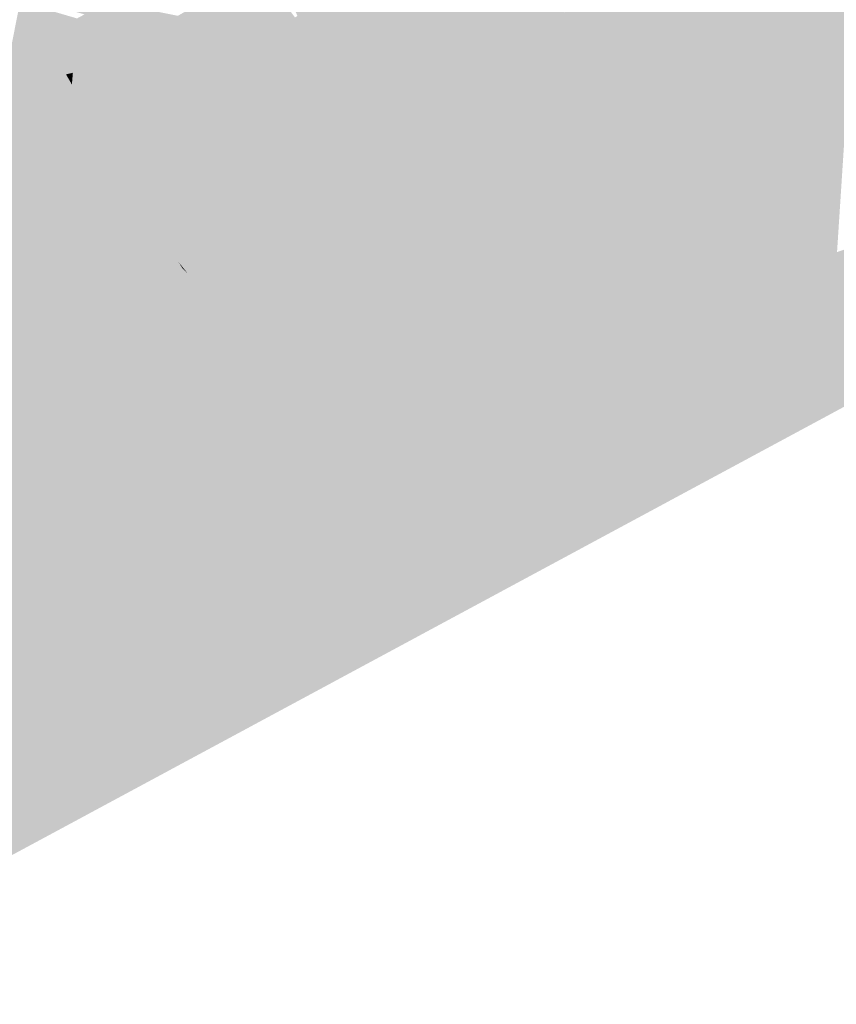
# Model space of a CAD drawing. Header units: metres. Extents: x 164696 to 183842, y 382615 to 387356.
# Tile 577 of 656: x 182677.72 to 182679.75, y 386621 to 386623.44. Entities that reach past the tile are written whole.
import ezdxf

# ---------------------------------------------------------------- set-up
doc = ezdxf.new("R2010")
doc.units = ezdxf.units.M
doc.layers.add('C3D-SURFACE_TINSURFACE', color=7, linetype='Continuous')

msp = doc.modelspace()

# ---------------------------------------------------------------- linework, layer by layer
at = {"layer": 'C3D-SURFACE_TINSURFACE', "color": 11, "linetype": 'Continuous', "lineweight": -3, "true_color": 0xff8585}
for points in [[(182684.0984, 386624.8153), (182678.3021, 386621.7124), (182677.4164, 386621.2135)], [(182684.0984, 386624.8153), (182682.2956, 386623.9294), (182678.3021, 386621.7124)], [(182679.8586, 386623.4239), (182679.5832, 386623.9435), (182679.5828, 386623.8876)], [(182679.8586, 386623.4239), (182679.6091, 386623.9264), (182679.5832, 386623.9435)], [(182682.2956, 386623.9294), (182680.9111, 386623.2077), (182678.3021, 386621.7124)], [(182679.8586, 386623.4239), (182679.8959, 386623.4442), (182679.6091, 386623.9264)], [(182679.8213, 386623.4037), (182679.5828, 386623.8876), (182679.5688, 386623.88)], [(182679.8213, 386623.4037), (182679.8586, 386623.4239), (182679.5828, 386623.8876)], [(182679.8213, 386623.4037), (182679.5456, 386623.8674), (182679.5454, 386623.8338)], [(182679.8213, 386623.4037), (182679.5688, 386623.88), (182679.5456, 386623.8674)], [(182679.6348, 386623.3026), (182679.3596, 386623.8214), (182679.1611, 386623.6846)], [(182679.6348, 386623.3026), (182679.3855, 386623.8043), (182679.3596, 386623.8214)], [(182679.6721, 386623.3228), (182679.4097, 386623.8174), (182679.3855, 386623.8043)], [(182679.6721, 386623.3228), (182679.4228, 386623.8245), (182679.4097, 386623.8174)], [(182679.7094, 386623.343), (182679.4708, 386623.7933), (182679.4228, 386623.8245)], [(182679.6721, 386623.3228), (182679.7094, 386623.343), (182679.4228, 386623.8245)], [(182679.7467, 386623.3632), (182679.5081, 386623.8136), (182679.4861, 386623.8016)], [(182679.7467, 386623.3632), (182679.5234, 386623.8219), (182679.5081, 386623.8136)], [(182679.784, 386623.3835), (182679.5454, 386623.8338), (182679.5234, 386623.8219)], [(182679.7467, 386623.3632), (182679.784, 386623.3835), (182679.5234, 386623.8219)], [(182679.8213, 386623.4037), (182679.5454, 386623.8338), (182679.784, 386623.3835)], [(182679.6348, 386623.3026), (182679.6721, 386623.3228), (182679.3855, 386623.8043)], [(182679.7094, 386623.343), (182679.4861, 386623.8016), (182679.4708, 386623.7933)], [(182679.7094, 386623.343), (182679.7467, 386623.3632), (182679.4861, 386623.8016)], [(182679.0737, 386623.461), (182679.111, 386623.414), (182679.1611, 386623.6846)], [(182679.6348, 386623.3026), (182679.1611, 386623.6846), (182679.111, 386623.414)], [(182678.8886, 386622.898), (182678.4863, 386623.6567), (182678.449, 386623.6365)], [(182679.0337, 386623.5261), (182678.4863, 386623.6567), (182678.8886, 386622.898)], [(182678.814, 386622.8575), (182678.4118, 386623.6163), (182678.3746, 386623.5949)], [(182678.8514, 386622.8777), (182678.449, 386623.6365), (182678.4118, 386623.6163)], [(182678.814, 386622.8575), (182678.8514, 386622.8777), (182678.4118, 386623.6163)], [(182678.8514, 386622.8777), (182678.8886, 386622.898), (182678.449, 386623.6365)], [(182678.7767, 386622.8362), (182678.3746, 386623.5949), (182678.356, 386623.5848)], [(182678.7767, 386622.8362), (182678.814, 386622.8575), (182678.3746, 386623.5949)], [(182678.7767, 386622.8362), (182678.356, 386623.5848), (182678.4106, 386623.4516)], [(182678.7021, 386622.7957), (182678.3001, 386623.5545), (182678.2629, 386623.5342)], [(182678.7394, 386622.8159), (182678.3187, 386623.5646), (182678.3001, 386623.5545)], [(182678.7394, 386622.8159), (182678.3001, 386623.5545), (182678.7021, 386622.7957)], [(182678.7394, 386622.8159), (182678.4044, 386623.4482), (182678.3187, 386623.5646)], [(182678.0767, 386623.432), (182677.8843, 386623.4973), (182677.7084, 386623.5311)], [(182678.0767, 386623.432), (182677.7084, 386623.5311), (182677.7248, 386623.4996)], [(182678.2629, 386623.5342), (182678.2256, 386623.514), (182678.6648, 386622.7755)], [(182678.7021, 386622.7957), (182678.2629, 386623.5342), (182678.6648, 386622.7755)], [(182679.0737, 386623.461), (182679.0337, 386623.5261), (182678.8886, 386622.898)], [(182678.0767, 386623.432), (182677.7248, 386623.4996), (182677.8821, 386623.4557)], [(182678.1139, 386623.4522), (182677.8843, 386623.4973), (182678.0767, 386623.432)], [(182678.1884, 386623.4938), (182678.1511, 386623.4736), (182678.1338, 386623.3856)], [(182678.1884, 386623.4938), (182678.1338, 386623.3856), (182678.1649, 386623.4025)], [(182678.1884, 386623.4938), (182678.1649, 386623.4025), (182678.1686, 386623.3967)], [(182678.2256, 386623.514), (182678.1884, 386623.4938), (182678.1686, 386623.3967)], [(182678.2256, 386623.514), (182678.1686, 386623.3967), (182678.1996, 386623.4135)], [(182678.6275, 386622.7552), (182678.2256, 386623.514), (182678.1996, 386623.4135)], [(182678.6275, 386622.7552), (182678.6648, 386622.7755), (182678.2256, 386623.514)], [(182678.1511, 386623.4736), (182678.1139, 386623.4522), (182678.0997, 386623.3976)], [(182678.1511, 386623.4736), (182678.0997, 386623.3976), (182678.1323, 386623.4162)], [(182678.1511, 386623.4736), (182678.1323, 386623.4162), (182678.1338, 386623.3856)], [(182678.0767, 386623.432), (182677.8821, 386623.4557), (182678.058, 386623.4219)], [(182678.1139, 386623.4522), (182678.0767, 386623.432), (182678.0672, 386623.3799)], [(182678.1139, 386623.4522), (182678.0672, 386623.3799), (182678.0997, 386623.3976)], [(182678.7394, 386622.8159), (182678.4106, 386623.4516), (182678.4044, 386623.4482)], [(182678.7394, 386622.8159), (182678.7767, 386622.8362), (182678.4106, 386623.4516)], [(182679.0737, 386623.461), (182678.8886, 386622.898), (182678.926, 386622.9182)], [(182679.0737, 386623.461), (182678.926, 386622.9182), (182678.9632, 386622.9384)], [(182679.0737, 386623.461), (182678.9632, 386622.9384), (182679.0006, 386622.9587)], [(182679.0737, 386623.461), (182679.0006, 386622.9587), (182679.111, 386623.414)], [(182678.0767, 386623.432), (182678.058, 386623.4219), (182678.0613, 386623.3907)], [(182678.0767, 386623.432), (182678.0613, 386623.3907), (182678.0672, 386623.3799)], [(182678.6275, 386622.7552), (182678.1996, 386623.4135), (182678.5345, 386622.7812)], [(182679.111, 386623.414), (182679.0006, 386622.9587), (182679.1233, 386623.3939)], [(182679.5974, 386623.2823), (182679.111, 386623.414), (182679.1233, 386623.3939)], [(182679.6348, 386623.3026), (182679.111, 386623.414), (182679.5974, 386623.2823)], [(182679.0006, 386622.9587), (182679.1356, 386623.3738), (182679.1233, 386623.3939)], [(182679.0006, 386622.9587), (182679.0379, 386622.9789), (182679.1356, 386623.3738)], [(182679.1479, 386623.3537), (182679.1356, 386623.3738), (182679.0379, 386622.9789)], [(182679.5602, 386623.2621), (182679.1233, 386623.3939), (182679.1356, 386623.3738)], [(182679.5602, 386623.2621), (182679.5974, 386623.2823), (182679.1233, 386623.3939)], [(182679.5602, 386623.2621), (182679.1356, 386623.3738), (182679.1479, 386623.3537)], [(182679.7467, 386623.3632), (182679.4635, 386622.7674), (182679.784, 386623.3835)], [(182679.784, 386623.3835), (182679.4635, 386622.7674), (182679.7503, 386622.8652)], [(182679.1479, 386623.3537), (182679.0379, 386622.9789), (182679.0751, 386622.9991)], [(182679.1602, 386623.3336), (182679.1479, 386623.3537), (182679.0751, 386622.9991)], [(182679.5228, 386623.2419), (182679.1479, 386623.3537), (182679.1602, 386623.3336)], [(182679.5228, 386623.2419), (182679.5602, 386623.2621), (182679.1479, 386623.3537)], [(182679.7094, 386623.343), (182679.4635, 386622.7674), (182679.7467, 386623.3632)], [(182679.1125, 386623.0193), (182679.1602, 386623.3336), (182679.0751, 386622.9991)], [(182679.1125, 386623.0193), (182679.204, 386623.2789), (182679.1602, 386623.3336)], [(182679.5228, 386623.2419), (182679.1602, 386623.3336), (182679.204, 386623.2789)], [(182679.6721, 386623.3228), (182679.4635, 386622.7674), (182679.7094, 386623.343)], [(182679.6348, 386623.3026), (182679.4635, 386622.7674), (182679.6721, 386623.3228)], [(182679.6348, 386623.3026), (182679.5974, 386623.2823), (182679.4635, 386622.7674)], [(182679.1125, 386623.0193), (182679.1498, 386623.0396), (182679.204, 386623.2789)], [(182679.1498, 386623.0396), (182679.2275, 386623.1638), (182679.204, 386623.2789)], [(182679.3363, 386623.1407), (182679.204, 386623.2789), (182679.2275, 386623.1638)], [(182679.3736, 386623.1609), (182679.204, 386623.2789), (182679.3363, 386623.1407)], [(182679.3736, 386623.1609), (182679.4109, 386623.1812), (182679.204, 386623.2789)], [(182679.4482, 386623.2014), (182679.204, 386623.2789), (182679.4109, 386623.1812)], [(182679.4482, 386623.2014), (182679.4856, 386623.2216), (182679.204, 386623.2789)], [(182679.5228, 386623.2419), (182679.204, 386623.2789), (182679.4856, 386623.2216)], [(182679.5602, 386623.2621), (182679.4635, 386622.7674), (182679.5974, 386623.2823)], [(182679.5228, 386623.2419), (182679.4635, 386622.7674), (182679.5602, 386623.2621)], [(182679.5228, 386623.2419), (182679.4856, 386623.2216), (182679.4635, 386622.7674)], [(182679.4482, 386623.2014), (182679.4109, 386623.1812), (182679.4635, 386622.7674)], [(182679.4482, 386623.2014), (182679.4635, 386622.7674), (182679.4856, 386623.2216)], [(182679.3736, 386623.1609), (182679.4635, 386622.7674), (182679.4109, 386623.1812)], [(182679.1871, 386623.0598), (182679.2275, 386623.1638), (182679.1498, 386623.0396)], [(182679.1871, 386623.0598), (182679.2244, 386623.08), (182679.2275, 386623.1638)], [(182679.2244, 386623.08), (182679.2403, 386623.1417), (182679.2275, 386623.1638)], [(182679.3363, 386623.1407), (182679.2275, 386623.1638), (182679.2403, 386623.1417)], [(182679.3736, 386623.1609), (182679.3363, 386623.1407), (182679.2737, 386623.058)], [(182679.3736, 386623.1609), (182679.2737, 386623.058), (182679.4635, 386622.7674)], [(182679.2244, 386623.08), (182679.253, 386623.1195), (182679.2403, 386623.1417)], [(182679.299, 386623.1205), (182679.2403, 386623.1417), (182679.253, 386623.1195)], [(182679.299, 386623.1205), (182679.3363, 386623.1407), (182679.2403, 386623.1417)], [(182679.299, 386623.1205), (182679.2737, 386623.058), (182679.3363, 386623.1407)], [(182679.2617, 386623.1003), (182679.253, 386623.1195), (182679.2244, 386623.08)], [(182679.299, 386623.1205), (182679.253, 386623.1195), (182679.2617, 386623.1003)], [(182679.299, 386623.1205), (182679.2617, 386623.1003), (182679.2737, 386623.058)], [(182679.1871, 386623.0598), (182679.2737, 386623.058), (182679.2244, 386623.08)], [(182679.2617, 386623.1003), (182679.2244, 386623.08), (182679.2737, 386623.058)], [(182677.369, 386623.0454), (182677.8067, 386622.3102), (182677.4063, 386623.0656)], [(182677.8067, 386622.3102), (182677.6252, 386622.698), (182677.4063, 386623.0656)], [(182679.1871, 386623.0598), (182679.1498, 386623.0396), (182679.2737, 386623.058)], [(182679.1498, 386623.0396), (182679.4635, 386622.7674), (182679.2737, 386623.058)], [(182677.369, 386623.0454), (182677.1819, 386622.4568), (182677.7694, 386622.29)], [(182677.369, 386623.0454), (182677.7694, 386622.29), (182677.8067, 386622.3102)], [(182679.1125, 386623.0193), (182679.4635, 386622.7674), (182679.1498, 386623.0396)], [(182679.1125, 386623.0193), (182679.0751, 386622.9991), (182679.4635, 386622.7674)], [(182679.0006, 386622.9587), (182679.4635, 386622.7674), (182679.0379, 386622.9789)], [(182679.0751, 386622.9991), (182679.0379, 386622.9789), (182679.4635, 386622.7674)], [(182678.9632, 386622.9384), (182679.4635, 386622.7674), (182679.0006, 386622.9587)], [(182678.926, 386622.9182), (182679.4635, 386622.7674), (182678.9632, 386622.9384)], [(182678.8886, 386622.898), (182679.4635, 386622.7674), (182678.926, 386622.9182)], [(182678.8514, 386622.8777), (182679.4635, 386622.7674), (182678.8886, 386622.898)], [(182678.7767, 386622.8362), (182679.4635, 386622.7674), (182678.814, 386622.8575)], [(182678.814, 386622.8575), (182679.4635, 386622.7674), (182678.8514, 386622.8777)], [(182679.4635, 386622.7674), (182679.3202, 386622.6403), (182679.7503, 386622.8652)], [(182678.7394, 386622.8159), (182678.5478, 386622.12), (182678.7767, 386622.8362)], [(182678.7767, 386622.8362), (182678.5478, 386622.12), (182679.4635, 386622.7674)], [(182678.0306, 386622.4316), (182678.1377, 386622.806), (182678.1263, 386622.8235)], [(182678.0306, 386622.4316), (182678.1263, 386622.8235), (182678.0728, 386622.6363)], [(182678.1634, 386622.7805), (182678.1392, 386622.8108), (182678.1263, 386622.8235)], [(182678.1634, 386622.7805), (182678.1263, 386622.8235), (182678.1377, 386622.806)], [(182678.1634, 386622.7805), (182678.3582, 386622.7477), (182678.1392, 386622.8108)], [(182678.5902, 386622.735), (182678.3599, 386622.8156), (182678.3413, 386622.8055)], [(182678.5902, 386622.735), (182678.6275, 386622.7552), (182678.3599, 386622.8156)], [(182678.6275, 386622.7552), (182678.5345, 386622.7812), (182678.3599, 386622.8156)], [(182678.7394, 386622.8159), (182678.7021, 386622.7957), (182678.5221, 386622.1684)], [(182678.7394, 386622.8159), (182678.5221, 386622.1684), (182678.5478, 386622.12)], [(182678.0306, 386622.4316), (182678.0679, 386622.4518), (182678.1377, 386622.806)], [(182678.0679, 386622.4518), (182678.1052, 386622.472), (182678.1377, 386622.806)], [(182678.1052, 386622.472), (182678.1823, 386622.7512), (182678.1377, 386622.806)], [(182678.1823, 386622.7512), (182678.1634, 386622.7805), (182678.1377, 386622.806)], [(182678.5902, 386622.735), (182678.3413, 386622.8055), (182678.3526, 386622.788)], [(182678.5902, 386622.735), (182678.3526, 386622.788), (182678.5715, 386622.7249)], [(182678.7021, 386622.7957), (182678.5479, 386622.3615), (182678.5093, 386622.1926)], [(182678.7021, 386622.7957), (182678.5093, 386622.1926), (182678.5221, 386622.1684)], [(182678.7021, 386622.7957), (182678.5806, 386622.4961), (182678.5479, 386622.3615)], [(182678.7021, 386622.7957), (182678.6648, 386622.7755), (182678.5806, 386622.4961)], [(182678.4783, 386622.6743), (182678.1634, 386622.7805), (182678.1823, 386622.7512)], [(182678.4783, 386622.6743), (182678.5156, 386622.6946), (182678.1634, 386622.7805)], [(182678.5156, 386622.6946), (182678.3582, 386622.7477), (182678.1634, 386622.7805)], [(182678.6275, 386622.7552), (182678.4788, 386622.2504), (182678.6648, 386622.7755)], [(182678.6648, 386622.7755), (182678.4788, 386622.2504), (182678.4876, 386622.2336)], [(182678.6648, 386622.7755), (182678.4876, 386622.2336), (182678.5806, 386622.4961)], [(182678.564, 386622.0832), (182679.4635, 386622.7674), (182678.5478, 386622.12)], [(182679.4635, 386622.7674), (182678.564, 386622.0832), (182678.5673, 386622.0767)], [(182679.4635, 386622.7674), (182678.5673, 386622.0767), (182679.3169, 386622.6468)], [(182679.4635, 386622.7674), (182679.3169, 386622.6468), (182679.3202, 386622.6403)], [(182678.1052, 386622.472), (182678.1624, 386622.6217), (182678.1823, 386622.7512)], [(182678.2012, 386622.722), (182678.1823, 386622.7512), (182678.1624, 386622.6217)], [(182678.4783, 386622.6743), (182678.1823, 386622.7512), (182678.2012, 386622.722)], [(182678.5156, 386622.6946), (182678.5342, 386622.7047), (182678.3582, 386622.7477)], [(182678.458, 386622.2851), (182678.5902, 386622.735), (182678.5715, 386622.7249)], [(182678.458, 386622.2851), (182678.4788, 386622.2504), (182678.5902, 386622.735)], [(182678.5902, 386622.735), (182678.4788, 386622.2504), (182678.6275, 386622.7552)], [(182678.2012, 386622.722), (182678.1624, 386622.6217), (182678.1718, 386622.6071)], [(182678.22, 386622.6927), (182678.2012, 386622.722), (182678.1718, 386622.6071)], [(182678.4409, 386622.6541), (182678.2012, 386622.722), (182678.22, 386622.6927)], [(182678.4409, 386622.6541), (182678.4783, 386622.6743), (182678.2012, 386622.722)], [(182678.458, 386622.2851), (182678.5715, 386622.7249), (182678.5292, 386622.6074)], [(182677.8067, 386622.3102), (182677.8254, 386622.3203), (182677.6252, 386622.698)], [(182678.22, 386622.6927), (182678.1619, 386622.5424), (182678.1611, 386622.5024)], [(182678.22, 386622.6927), (182678.1611, 386622.5024), (182678.1798, 386622.5125)], [(182678.22, 386622.6927), (182678.1718, 386622.6071), (182678.1619, 386622.5424)], [(182678.22, 386622.6927), (182678.1798, 386622.5125), (182678.2389, 386622.6634)], [(182678.4037, 386622.6339), (182678.22, 386622.6927), (182678.2389, 386622.6634)], [(182678.4037, 386622.6339), (182678.4409, 386622.6541), (182678.22, 386622.6927)], [(182678.4783, 386622.6743), (182678.4163, 386622.3544), (182678.5156, 386622.6946)], [(182678.4163, 386622.3544), (182678.4372, 386622.3197), (182678.5156, 386622.6946)], [(182678.4372, 386622.3197), (182678.524, 386622.616), (182678.5342, 386622.7047)], [(182678.4372, 386622.3197), (182678.5342, 386622.7047), (182678.5156, 386622.6946)], [(182678.2171, 386622.5327), (182678.2389, 386622.6634), (182678.1798, 386622.5125)], [(182678.2171, 386622.5327), (182678.2577, 386622.6341), (182678.2389, 386622.6634)], [(182678.3663, 386622.6136), (182678.2389, 386622.6634), (182678.2577, 386622.6341)], [(182678.4037, 386622.6339), (182678.2389, 386622.6634), (182678.3663, 386622.6136)], [(182678.4409, 386622.6541), (182678.3955, 386622.3891), (182678.4783, 386622.6743)], [(182678.4783, 386622.6743), (182678.3955, 386622.3891), (182678.4163, 386622.3544)], [(182677.9932, 386622.4113), (182678.0428, 386622.6437), (182677.9746, 386622.4012)], [(182677.9932, 386622.4113), (182678.0541, 386622.6262), (182678.0428, 386622.6437)], [(182677.9932, 386622.4113), (182678.0306, 386622.4316), (182678.0728, 386622.6363)], [(182677.9932, 386622.4113), (182678.0728, 386622.6363), (182678.0541, 386622.6262)], [(182678.4037, 386622.6339), (182678.3731, 386622.4215), (182678.4409, 386622.6541)], [(182678.4409, 386622.6541), (182678.3731, 386622.4215), (182678.3955, 386622.3891)], [(182678.1052, 386622.472), (182678.1238, 386622.4821), (182678.1624, 386622.6217)], [(182678.2171, 386622.5327), (182678.2544, 386622.5529), (182678.2577, 386622.6341)], [(182678.2544, 386622.5529), (182678.2773, 386622.6017), (182678.2577, 386622.6341)], [(182678.329, 386622.5934), (182678.2577, 386622.6341), (182678.2773, 386622.6017)], [(182678.329, 386622.5934), (182678.3663, 386622.6136), (182678.2577, 386622.6341)], [(182678.329, 386622.5934), (182678.3252, 386622.5116), (182678.3663, 386622.6136)], [(182678.3663, 386622.6136), (182678.3252, 386622.5116), (182678.3492, 386622.4665)], [(182678.4037, 386622.6339), (182678.3663, 386622.6136), (182678.3492, 386622.4665)], [(182678.4037, 386622.6339), (182678.3492, 386622.4665), (182678.3731, 386622.4215)], [(182678.4372, 386622.3197), (182678.5292, 386622.6074), (182678.524, 386622.616)], [(182678.2917, 386622.5732), (182678.2773, 386622.6017), (182678.2544, 386622.5529)], [(182678.2917, 386622.5732), (182678.329, 386622.5934), (182678.2773, 386622.6017)], [(182678.2917, 386622.5732), (182678.3013, 386622.5566), (182678.329, 386622.5934)], [(182678.329, 386622.5934), (182678.3013, 386622.5566), (182678.3252, 386622.5116)], [(182678.4372, 386622.3197), (182678.458, 386622.2851), (182678.5292, 386622.6074)], [(182678.2917, 386622.5732), (182678.2544, 386622.5529), (182678.3013, 386622.5566)], [(182678.2171, 386622.5327), (182678.3252, 386622.5116), (182678.2544, 386622.5529)], [(182678.2544, 386622.5529), (182678.3252, 386622.5116), (182678.3013, 386622.5566)], [(182678.2171, 386622.5327), (182678.1798, 386622.5125), (182678.3492, 386622.4665)], [(182678.2171, 386622.5327), (182678.3492, 386622.4665), (182678.3252, 386622.5116)], [(182678.3731, 386622.4215), (182678.1798, 386622.5125), (182678.1611, 386622.5024)], [(182678.3731, 386622.4215), (182678.1611, 386622.5024), (182678.2578, 386622.4569)], [(182678.1798, 386622.5125), (182678.3731, 386622.4215), (182678.3492, 386622.4665)], [(182678.3955, 386622.3891), (182678.1052, 386622.472), (182678.0679, 386622.4518)], [(182678.1052, 386622.472), (182678.2578, 386622.4569), (182678.1238, 386622.4821)], [(182678.1052, 386622.472), (182678.3731, 386622.4215), (182678.2578, 386622.4569)], [(182678.3955, 386622.3891), (182678.3731, 386622.4215), (182678.1052, 386622.472)], [(182677.6948, 386622.2495), (182677.7321, 386622.2697), (182677.1819, 386622.4568)], [(182677.7321, 386622.2697), (182677.7694, 386622.29), (182677.1819, 386622.4568)], [(182678.4163, 386622.3544), (182678.0679, 386622.4518), (182678.0306, 386622.4316)], [(182678.4163, 386622.3544), (182678.3955, 386622.3891), (182678.0679, 386622.4518)], [(182678.458, 386622.2851), (182678.0306, 386622.4316), (182677.9932, 386622.4113)], [(182678.4372, 386622.3197), (182678.4163, 386622.3544), (182678.0306, 386622.4316)], [(182678.458, 386622.2851), (182678.4372, 386622.3197), (182678.0306, 386622.4316)], [(182678.4788, 386622.2504), (182677.9932, 386622.4113), (182677.9746, 386622.4012)], [(182678.4788, 386622.2504), (182677.9746, 386622.4012), (182678.2174, 386622.3208)], [(182678.458, 386622.2851), (182677.9932, 386622.4113), (182678.4788, 386622.2504)], [(182677.8067, 386622.3102), (182678.204, 386622.2068), (182677.8254, 386622.3203)], [(182678.4788, 386622.2504), (182678.2174, 386622.3208), (182678.4876, 386622.2336)], [(182677.7694, 386622.29), (182677.9362, 386622.2658), (182677.8067, 386622.3102)], [(182677.8067, 386622.3102), (182678.564, 386622.0832), (182678.204, 386622.2068)], [(182677.8067, 386622.3102), (182677.9362, 386622.2658), (182678.5673, 386622.0767)], [(182677.8067, 386622.3102), (182678.5673, 386622.0767), (182678.564, 386622.0832)], [(182677.6948, 386622.2495), (182677.665, 386622.2025), (182677.7321, 386622.2697)], [(182677.7321, 386622.2697), (182677.665, 386622.2025), (182678.0589, 386622.1704)], [(182677.7321, 386622.2697), (182677.9084, 386622.2424), (182677.7694, 386622.29)], [(182677.7321, 386622.2697), (182678.0589, 386622.1704), (182677.9084, 386622.2424)], [(182677.7694, 386622.29), (182677.9051, 386622.249), (182677.9362, 386622.2658)], [(182677.7694, 386622.29), (182677.9084, 386622.2424), (182677.9051, 386622.249)], [(182678.5221, 386622.1684), (182678.2204, 386622.2696), (182678.3619, 386622.214)], [(182678.5221, 386622.1684), (182678.5093, 386622.1926), (182678.2204, 386622.2696)], [(182678.5478, 386622.12), (182678.3812, 386622.1777), (182678.1959, 386622.2252)], [(182678.564, 386622.0832), (182678.5478, 386622.12), (182678.1959, 386622.2252)], [(182678.564, 386622.0832), (182678.1959, 386622.2252), (182678.204, 386622.2068)], [(182678.5478, 386622.12), (182678.5221, 386622.1684), (182678.3619, 386622.214)], [(182678.5478, 386622.12), (182678.3619, 386622.214), (182678.3812, 386622.1777)]]:
    msp.add_solid(points, dxfattribs=at)
at = {"layer": 'C3D-SURFACE_TINSURFACE', "color": 1, "linetype": 'Continuous', "lineweight": -3, "true_color": 0xe60000}
for points in [[(182681.453, 386623.5441), (182680.6105, 386623.1588), (182678.6035, 386622.0048)], [(182681.453, 386623.5441), (182678.6035, 386622.0048), (182680.9111, 386623.2077)], [(182677.7329, 386623.4839), (182677.7175, 386623.4632), (182677.667, 386623.2084)], [(182677.7329, 386623.4839), (182677.667, 386623.2084), (182677.7575, 386623.4366)], [(182677.8635, 386623.4456), (182677.7329, 386623.4839), (182677.7575, 386623.4366)], [(182677.8635, 386623.4456), (182677.7575, 386623.4366), (182678.0022, 386623.3915)], [(182677.8821, 386623.4557), (182677.8635, 386623.4456), (182678.0022, 386623.3915)], [(182677.8821, 386623.4557), (182678.0394, 386623.4118), (182678.058, 386623.4219)], [(182677.8821, 386623.4557), (182678.0022, 386623.3915), (182678.0394, 386623.4118)], [(182677.7575, 386623.4366), (182677.667, 386623.2084), (182677.7042, 386623.2286)], [(182677.7575, 386623.4366), (182677.7042, 386623.2286), (182677.7415, 386623.2488)], [(182677.7575, 386623.4366), (182677.7415, 386623.2488), (182677.792, 386623.382)], [(182678.0022, 386623.3915), (182677.7575, 386623.4366), (182677.9649, 386623.3713)], [(182677.7575, 386623.4366), (182677.792, 386623.382), (182677.9649, 386623.3713)], [(182678.058, 386623.4219), (182678.0394, 386623.4118), (182677.954, 386623.1019)], [(182678.058, 386623.4219), (182677.954, 386623.1019), (182678.0613, 386623.3907)], [(182678.0394, 386623.4118), (182678.0022, 386623.3915), (182677.954, 386623.1019)], [(182678.1338, 386623.3856), (182678.1323, 386623.4162), (182678.0007, 386623.0149)], [(182678.0997, 386623.3976), (182678.0007, 386623.0149), (182678.1323, 386623.4162)], [(182678.0672, 386623.3799), (182678.0007, 386623.0149), (182678.0997, 386623.3976)], [(182678.1649, 386623.4025), (182678.047, 386622.946), (182678.0697, 386622.911)], [(182678.1338, 386623.3856), (182678.047, 386622.946), (182678.1649, 386623.4025)], [(182678.1996, 386623.4135), (182678.0697, 386622.911), (182678.5345, 386622.7812)], [(182678.1686, 386623.3967), (182678.0697, 386622.911), (182678.1996, 386623.4135)], [(182678.1649, 386623.4025), (182678.0697, 386622.911), (182678.1686, 386623.3967)], [(182677.792, 386623.382), (182677.7415, 386623.2488), (182677.7787, 386623.269)], [(182677.792, 386623.382), (182677.7787, 386623.269), (182677.8067, 386623.3569)], [(182677.9277, 386623.3511), (182677.9649, 386623.3713), (182677.792, 386623.382)], [(182677.9277, 386623.3511), (182677.792, 386623.382), (182677.8904, 386623.3308)], [(182677.8904, 386623.3308), (182677.792, 386623.382), (182677.8067, 386623.3569)], [(182677.9649, 386623.3713), (182677.8948, 386623.2062), (182677.9094, 386623.1811)], [(182677.9277, 386623.3511), (182677.8948, 386623.2062), (182677.9649, 386623.3713)], [(182678.0022, 386623.3915), (182677.9094, 386623.1811), (182677.954, 386623.1019)], [(182678.0022, 386623.3915), (182677.9649, 386623.3713), (182677.9094, 386623.1811)], [(182678.0613, 386623.3907), (182677.954, 386623.1019), (182678.0007, 386623.0149)], [(182678.0613, 386623.3907), (182678.0007, 386623.0149), (182678.0672, 386623.3799)], [(182678.1338, 386623.3856), (182678.0007, 386623.0149), (182678.047, 386622.946)], [(182677.7787, 386623.269), (182677.8214, 386623.3318), (182677.8067, 386623.3569)], [(182677.8904, 386623.3308), (182677.8067, 386623.3569), (182677.8214, 386623.3318)], [(182677.9277, 386623.3511), (182677.8801, 386623.2313), (182677.8948, 386623.2062)], [(182677.9277, 386623.3511), (182677.8904, 386623.3308), (182677.8801, 386623.2313)], [(182677.816, 386623.2893), (182677.8214, 386623.3318), (182677.7787, 386623.269)], [(182677.816, 386623.2893), (182677.8361, 386623.3067), (182677.8214, 386623.3318)], [(182677.8904, 386623.3308), (182677.8214, 386623.3318), (182677.8532, 386623.3106)], [(182677.8532, 386623.3106), (182677.8214, 386623.3318), (182677.8361, 386623.3067)], [(182677.8904, 386623.3308), (182677.8507, 386623.2815), (182677.8654, 386623.2564)], [(182677.8904, 386623.3308), (182677.8532, 386623.3106), (182677.8507, 386623.2815)], [(182677.8904, 386623.3308), (182677.8654, 386623.2564), (182677.8801, 386623.2313)], [(182677.816, 386623.2893), (182677.8507, 386623.2815), (182677.8361, 386623.3067)], [(182677.8532, 386623.3106), (182677.8361, 386623.3067), (182677.8507, 386623.2815)], [(182677.816, 386623.2893), (182677.7787, 386623.269), (182677.8654, 386623.2564)], [(182677.816, 386623.2893), (182677.8654, 386623.2564), (182677.8507, 386623.2815)], [(182677.7042, 386623.2286), (182677.9094, 386623.1811), (182677.7415, 386623.2488)], [(182677.8801, 386623.2313), (182677.7787, 386623.269), (182677.7415, 386623.2488)], [(182677.8801, 386623.2313), (182677.7415, 386623.2488), (182677.8948, 386623.2062)], [(182677.7415, 386623.2488), (182677.9094, 386623.1811), (182677.8948, 386623.2062)], [(182677.8801, 386623.2313), (182677.8654, 386623.2564), (182677.7787, 386623.269)], [(182677.7042, 386623.2286), (182677.667, 386623.2084), (182677.9094, 386623.1811)], [(182677.6297, 386623.1881), (182677.954, 386623.1019), (182677.667, 386623.2084)], [(182677.667, 386623.2084), (182677.954, 386623.1019), (182677.9094, 386623.1811)], [(182678.3021, 386621.7124), (182680.9111, 386623.2077), (182678.6035, 386622.0048)], [(182677.6297, 386623.1881), (182677.5925, 386623.1679), (182677.954, 386623.1019)], [(182677.5925, 386623.1679), (182677.5553, 386623.1477), (182678.0007, 386623.0149)], [(182677.5925, 386623.1679), (182678.0007, 386623.0149), (182677.954, 386623.1019)], [(182679.7503, 386622.8652), (182678.6035, 386622.0048), (182680.6105, 386623.1588)], [(182677.518, 386623.1263), (182677.4808, 386623.1061), (182678.0007, 386623.0149)], [(182677.518, 386623.1263), (182678.0007, 386623.0149), (182677.5553, 386623.1477)], [(182677.8814, 386622.3507), (182677.4808, 386623.1061), (182677.4435, 386623.0859)], [(182677.8814, 386622.3507), (182678.047, 386622.946), (182677.4808, 386623.1061)], [(182677.4808, 386623.1061), (182678.047, 386622.946), (182678.0007, 386623.0149)], [(182677.6252, 386622.698), (182677.844, 386622.3304), (182677.4435, 386623.0859)], [(182677.844, 386622.3304), (182677.8814, 386622.3507), (182677.4435, 386623.0859)], [(182677.9186, 386622.3709), (182678.047, 386622.946), (182677.8814, 386622.3507)], [(182677.9186, 386622.3709), (182678.0697, 386622.911), (182678.047, 386622.946)], [(182677.9186, 386622.3709), (182677.956, 386622.3911), (182678.0697, 386622.911)], [(182677.956, 386622.3911), (182678.0923, 386622.876), (182678.0697, 386622.911)], [(182678.3599, 386622.8156), (182678.5345, 386622.7812), (182678.0697, 386622.911)], [(182678.3599, 386622.8156), (182678.0697, 386622.911), (182678.0923, 386622.876)], [(182677.9746, 386622.4012), (182678.0923, 386622.876), (182677.956, 386622.3911)], [(182677.9746, 386622.4012), (182678.0428, 386622.6437), (182678.0923, 386622.876)], [(182678.0541, 386622.6262), (182678.0923, 386622.876), (182678.0428, 386622.6437)], [(182678.0541, 386622.6262), (182678.115, 386622.841), (182678.0923, 386622.876)], [(182678.3413, 386622.8055), (182678.0923, 386622.876), (182678.115, 386622.841)], [(182678.3599, 386622.8156), (182678.0923, 386622.876), (182678.3413, 386622.8055)], [(182679.7503, 386622.8652), (182679.3202, 386622.6403), (182678.6035, 386622.0048)], [(182678.0728, 386622.6363), (182678.115, 386622.841), (182678.0541, 386622.6262)], [(182678.1263, 386622.8235), (182678.115, 386622.841), (182678.0728, 386622.6363)], [(182678.3582, 386622.7477), (182678.5529, 386622.7148), (182678.115, 386622.841)], [(182678.3582, 386622.7477), (182678.115, 386622.841), (182678.1392, 386622.8108)], [(182678.5715, 386622.7249), (182678.3526, 386622.788), (182678.115, 386622.841)], [(182678.5715, 386622.7249), (182678.115, 386622.841), (182678.5529, 386622.7148)], [(182678.3413, 386622.8055), (182678.115, 386622.841), (182678.3526, 386622.788)], [(182678.1263, 386622.8235), (182678.1392, 386622.8108), (182678.115, 386622.841)], [(182678.3582, 386622.7477), (182678.5342, 386622.7047), (182678.5529, 386622.7148)], [(182678.5342, 386622.7047), (182678.524, 386622.616), (182678.5529, 386622.7148)], [(182678.5292, 386622.6074), (182678.5529, 386622.7148), (182678.524, 386622.616)], [(182678.5715, 386622.7249), (182678.5529, 386622.7148), (182678.5292, 386622.6074)], [(182677.6252, 386622.698), (182677.8254, 386622.3203), (182677.844, 386622.3304)], [(182678.5673, 386622.0767), (182678.5837, 386622.044), (182679.3169, 386622.6468)], [(182679.3202, 386622.6403), (182679.3169, 386622.6468), (182678.5837, 386622.044)], [(182679.3202, 386622.6403), (182678.5837, 386622.044), (182678.6035, 386622.0048)], [(182678.1624, 386622.6217), (182678.1238, 386622.4821), (182678.1425, 386622.4923)], [(182678.1624, 386622.6217), (182678.1425, 386622.4923), (182678.1718, 386622.6071)], [(182678.1718, 386622.6071), (182678.1425, 386622.4923), (182678.1619, 386622.5424)], [(182678.1611, 386622.5024), (182678.1619, 386622.5424), (182678.1425, 386622.4923)], [(182678.2578, 386622.4569), (182678.1425, 386622.4923), (182678.1238, 386622.4821)], [(182678.1611, 386622.5024), (182678.1425, 386622.4923), (182678.2578, 386622.4569)], [(182678.4876, 386622.2336), (182678.4964, 386622.2168), (182678.5806, 386622.4961)], [(182678.5806, 386622.4961), (182678.4964, 386622.2168), (182678.5479, 386622.3615)], [(182677.9746, 386622.4012), (182677.956, 386622.3911), (182678.2174, 386622.3208)], [(182678.2204, 386622.2696), (182677.9186, 386622.3709), (182677.8814, 386622.3507)], [(182677.9186, 386622.3709), (182678.4964, 386622.2168), (182677.956, 386622.3911)], [(182678.2204, 386622.2696), (182678.4964, 386622.2168), (182677.9186, 386622.3709)], [(182678.2174, 386622.3208), (182677.956, 386622.3911), (182678.4964, 386622.2168)], [(182678.1959, 386622.2252), (182677.8814, 386622.3507), (182677.844, 386622.3304)], [(182678.1959, 386622.2252), (182678.3812, 386622.1777), (182677.8814, 386622.3507)], [(182678.2204, 386622.2696), (182677.8814, 386622.3507), (182678.3619, 386622.214)], [(182678.3619, 386622.214), (182677.8814, 386622.3507), (182678.3812, 386622.1777)], [(182678.5093, 386622.1926), (182678.5479, 386622.3615), (182678.4964, 386622.2168)], [(182678.204, 386622.2068), (182677.844, 386622.3304), (182677.8254, 386622.3203)], [(182678.1959, 386622.2252), (182677.844, 386622.3304), (182678.204, 386622.2068)], [(182678.2174, 386622.3208), (182678.4964, 386622.2168), (182678.4876, 386622.2336)], [(182678.2204, 386622.2696), (182678.5093, 386622.1926), (182678.4964, 386622.2168)], [(182677.9362, 386622.2658), (182677.9051, 386622.249), (182678.5837, 386622.044)], [(182677.9084, 386622.2424), (182678.5837, 386622.044), (182677.9051, 386622.249)], [(182678.5673, 386622.0767), (182677.9362, 386622.2658), (182678.5837, 386622.044)], [(182677.9084, 386622.2424), (182678.0589, 386622.1704), (182678.6035, 386622.0048)], [(182677.9084, 386622.2424), (182678.6035, 386622.0048), (182678.5837, 386622.044)], [(182678.0589, 386622.1704), (182677.665, 386622.2025), (182677.4638, 386622.0009)], [(182678.0589, 386622.1704), (182677.4638, 386622.0009), (182678.6035, 386622.0048)], [(182676.9709, 386620.9734), (182678.6035, 386622.0048), (182677.4638, 386622.0009)], [(182678.3021, 386621.7124), (182678.6035, 386622.0048), (182676.9709, 386620.9734)], [(182678.3021, 386621.7124), (182676.9709, 386620.9734), (182677.4164, 386621.2135)]]:
    msp.add_solid(points, dxfattribs=at)

doc.saveas('drawing.dxf')
